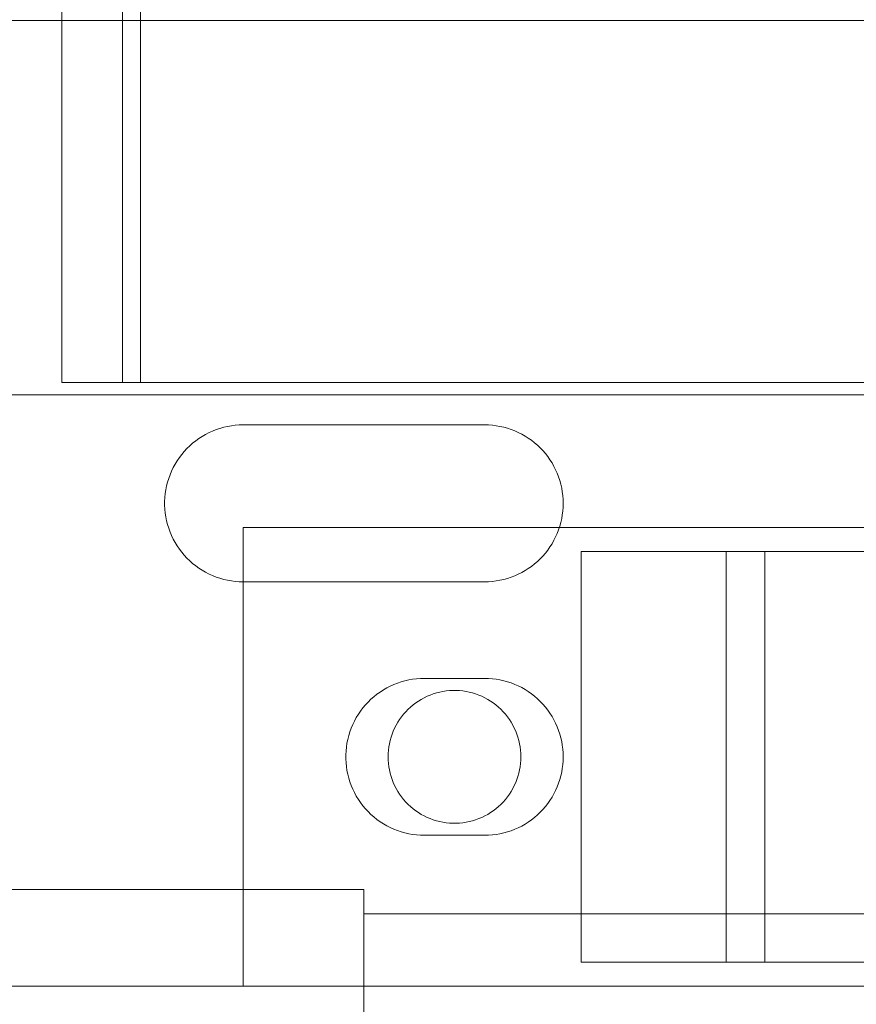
# Model space of a CAD drawing. Header units: millimetres. Extents: x -2233 to 61924, y -68080 to 6847.
# Tile 658 of 1056: x 26662 to 26731, y -17752 to -17670. Entities that reach past the tile are written whole.
import ezdxf

# ---------------------------------------------------------------- set-up
doc = ezdxf.new("R2010")
doc.units = ezdxf.units.MM
doc.layers.add('COTAS_P', color=1, linetype='Continuous', lineweight=0)
doc.layers.add('superior_C05', color=7, linetype='Continuous', lineweight=0)
doc.dimstyles.new('R19_100', dxfattribs={"dimtxt": 250, "dimasz": 150, "dimexe": 150, "dimexo": 80, "dimgap": 100, "dimtad": 1, "dimtih": 1, "dimtoh": 1, "dimdsep": 46, "dimcen": 0.09, "dimadec": 0, "dimazin": 0, "dimtfac": 1, "dimtdec": 4, "dimtofl": 0, "dimtmove": 0, "dimatfit": 3, "dimfxl": 1, "dimtolj": 1, "dimtzin": 0, "dimarcsym": 0})

# ---------------------------------------------------------------- blocks, each defined once
blk = doc.blocks.new('DIM_R28_34')
at = {"layer": 'COTAS_P'}
for p, q in [((24250.067, -17080), (24400.067, -17035)), ((26750.067, -17080), (26600.067, -17035)), ((24250.067, -17980), (24250.067, -17080)), ((24250.067, -17080), (26750.067, -17080)), ((24250.067, -17080), (24400.067, -17125)), ((26750.067, -17080), (26600.067, -17125)), ((26750.067, -17980), (26750.067, -17080))]:
    blk.add_line(p, q, dxfattribs=at)
blk.add_text('2500 P', height=250, dxfattribs=at).set_placement((25500.067, -16980))
blk = doc.blocks.new('DIM_R28_47')
at = {"layer": 'COTAS_P'}
for p, q in [((26095.067, -17655), (26050.067, -17805)), ((26795.067, -17655), (26095.067, -17655)), ((26095.067, -18305), (26095.067, -17655)), ((26095.067, -17655), (26140.067, -17805)), ((26095.067, -18305), (26050.067, -18155)), ((26095.067, -18305), (26140.067, -18155)), ((26795.067, -18305), (26095.067, -18305))]:
    blk.add_line(p, q, dxfattribs=at)
blk.add_text('650 P', height=250, rotation=90, dxfattribs=at).set_placement((25995.067, -17980))

msp = doc.modelspace()

# ---------------------------------------------------------------- linework, layer by layer
at = {"layer": 'superior_C05'}
for p, q in [((26670.067, -17700), (26670.067, -17620)), ((26671.567, -17700), (26671.567, -17620)), ((26665.067, -17700), (26665.067, -17625)), ((26620.067, -17670), (26760.067, -17670)), ((26665.067, -17669.87), (26665.067, -17671.79)), ((26665.067, -17671.79), (26665.067, -17673.681)), ((26665.067, -17673.681), (26665.067, -17675.537)), ((26665.067, -17675.537), (26665.067, -17677.355)), ((26665.067, -17677.355), (26665.067, -17679.13)), ((26665.067, -17679.13), (26665.067, -17680.857)), ((26665.067, -17680.857), (26665.067, -17682.533)), ((26665.067, -17682.533), (26665.067, -17684.152)), ((26665.067, -17684.152), (26665.067, -17685.712)), ((26665.067, -17685.712), (26665.067, -17687.207)), ((26665.067, -17687.207), (26665.067, -17688.635)), ((26665.067, -17688.635), (26665.067, -17689.991)), ((26665.067, -17689.991), (26665.067, -17691.273)), ((26665.067, -17691.273), (26665.067, -17692.478)), ((26665.067, -17692.478), (26665.067, -17693.601)), ((26665.067, -17693.601), (26665.067, -17694.641)), ((26665.067, -17694.641), (26665.067, -17695.595)), ((26665.067, -17695.595), (26665.067, -17696.46)), ((26665.067, -17696.46), (26665.067, -17697.235)), ((26665.067, -17697.235), (26665.067, -17697.917)), ((26665.067, -17697.917), (26665.067, -17698.505)), ((26665.067, -17698.505), (26665.067, -17698.997)), ((26665.067, -17698.997), (26665.067, -17699.392)), ((26665.067, -17699.392), (26665.067, -17699.69)), ((26665.067, -17699.69), (26665.067, -17699.888)), ((26665.067, -17699.888), (26665.067, -17699.988)), ((26665.067, -17700), (26835.067, -17700)), ((26670.067, -17700), (26830.067, -17700)), ((26670.067, -17700), (26671.567, -17700)), ((26660.067, -17701), (26840.067, -17701)), ((26678.78, -17703.629), (26678.464, -17703.701)), ((26679.099, -17703.573), (26678.78, -17703.629)), ((26679.42, -17703.532), (26679.099, -17703.573)), ((26679.743, -17703.508), (26679.42, -17703.532)), ((26680.067, -17703.5), (26679.743, -17703.508)), ((26680.067, -17703.5), (26700.067, -17703.5)), ((26700.067, -17703.5), (26700.386, -17703.508)), ((26700.705, -17703.531), (26700.386, -17703.508)), ((26701.021, -17703.57), (26700.705, -17703.531)), ((26701.336, -17703.625), (26701.021, -17703.57)), ((26701.647, -17703.695), (26701.336, -17703.625)), ((26676.678, -17704.454), (26676.406, -17704.629)), ((26676.959, -17704.292), (26676.678, -17704.454)), ((26677.247, -17704.144), (26676.959, -17704.292)), ((26677.543, -17704.01), (26677.247, -17704.144)), ((26677.844, -17703.892), (26677.543, -17704.01)), ((26678.152, -17703.789), (26677.844, -17703.892)), ((26678.464, -17703.701), (26678.152, -17703.789)), ((26701.954, -17703.78), (26701.647, -17703.695)), ((26702.257, -17703.88), (26701.954, -17703.78)), ((26702.555, -17703.995), (26702.257, -17703.88)), ((26702.847, -17704.124), (26702.555, -17703.995)), ((26703.132, -17704.268), (26702.847, -17704.124)), ((26703.409, -17704.425), (26703.132, -17704.268)), ((26703.679, -17704.595), (26703.409, -17704.425)), ((26675.646, -17705.235), (26675.414, -17705.461)), ((26675.889, -17705.021), (26675.646, -17705.235)), ((26676.143, -17704.819), (26675.889, -17705.021)), ((26676.406, -17704.629), (26676.143, -17704.819)), ((26703.94, -17704.779), (26703.679, -17704.595)), ((26704.191, -17704.975), (26703.94, -17704.779)), ((26704.433, -17705.184), (26704.191, -17704.975)), ((26704.664, -17705.404), (26704.433, -17705.184)), ((26674.986, -17705.947), (26674.79, -17706.206)), ((26675.194, -17705.699), (26674.986, -17705.947)), ((26675.414, -17705.461), (26675.194, -17705.699)), ((26704.884, -17705.635), (26704.664, -17705.404)), ((26705.092, -17705.876), (26704.884, -17705.635)), ((26705.288, -17706.128), (26705.092, -17705.876)), ((26674.438, -17706.75), (26674.283, -17707.035)), ((26674.607, -17706.473), (26674.438, -17706.75)), ((26674.79, -17706.206), (26674.607, -17706.473)), ((26705.472, -17706.389), (26705.288, -17706.128)), ((26705.643, -17706.658), (26705.472, -17706.389)), ((26705.8, -17706.936), (26705.643, -17706.658)), ((26674.017, -17707.625), (26673.906, -17707.93)), ((26674.143, -17707.327), (26674.017, -17707.625)), ((26674.283, -17707.035), (26674.143, -17707.327)), ((26705.943, -17707.221), (26705.8, -17706.936)), ((26706.073, -17707.513), (26705.943, -17707.221)), ((26706.188, -17707.81), (26706.073, -17707.513)), ((26673.81, -17708.24), (26673.73, -17708.554)), ((26673.906, -17707.93), (26673.81, -17708.24)), ((26706.288, -17708.113), (26706.188, -17707.81)), ((26706.373, -17708.421), (26706.288, -17708.113)), ((26706.443, -17708.732), (26706.373, -17708.421)), ((26673.618, -17709.192), (26673.586, -17709.514)), ((26673.666, -17708.871), (26673.618, -17709.192)), ((26673.73, -17708.554), (26673.666, -17708.871)), ((26706.497, -17709.046), (26706.443, -17708.732)), ((26706.536, -17709.363), (26706.497, -17709.046)), ((26673.586, -17709.514), (26673.57, -17709.838)), ((26673.57, -17709.838), (26673.57, -17710.162)), ((26673.57, -17710.162), (26673.586, -17710.486)), ((26706.56, -17709.681), (26706.536, -17709.363)), ((26706.567, -17710), (26706.56, -17709.681)), ((26706.56, -17710.319), (26706.567, -17710)), ((26673.586, -17710.486), (26673.618, -17710.808)), ((26673.618, -17710.808), (26673.666, -17711.129)), ((26706.443, -17711.268), (26706.497, -17710.954)), ((26706.497, -17710.954), (26706.536, -17710.637)), ((26706.536, -17710.637), (26706.56, -17710.319)), ((26673.666, -17711.129), (26673.73, -17711.446)), ((26673.73, -17711.446), (26673.81, -17711.76)), ((26673.81, -17711.76), (26673.906, -17712.07)), ((26706.288, -17711.887), (26706.373, -17711.579)), ((26706.373, -17711.579), (26706.443, -17711.268)), ((26673.906, -17712.07), (26674.017, -17712.375)), ((26674.017, -17712.375), (26674.143, -17712.673)), ((26680.067, -17750), (26680.067, -17712)), ((26680.067, -17712), (26820.067, -17712)), ((26705.943, -17712.779), (26706.073, -17712.487)), ((26706.073, -17712.487), (26706.188, -17712.19)), ((26706.188, -17712.19), (26706.288, -17711.887)), ((26674.143, -17712.673), (26674.283, -17712.965)), ((26674.283, -17712.965), (26674.438, -17713.25)), ((26674.438, -17713.25), (26674.607, -17713.527)), ((26705.472, -17713.611), (26705.643, -17713.342)), ((26705.643, -17713.342), (26705.8, -17713.064)), ((26705.8, -17713.064), (26705.943, -17712.779)), ((26674.607, -17713.527), (26674.79, -17713.794)), ((26674.79, -17713.794), (26674.986, -17714.053)), ((26674.986, -17714.053), (26675.194, -17714.301)), ((26704.884, -17714.365), (26705.092, -17714.124)), ((26705.092, -17714.124), (26705.288, -17713.872)), ((26705.288, -17713.872), (26705.472, -17713.611)), ((26708.067, -17714), (26728.164, -17714)), ((26708.067, -17748), (26708.067, -17714)), ((26708.067, -17714), (26720.067, -17714)), ((26723.277, -17714), (26720.067, -17714)), ((26720.067, -17748), (26720.067, -17714)), ((26723.277, -17748), (26723.277, -17714)), ((26723.277, -17714), (26723.955, -17714)), ((26723.955, -17714), (26724.694, -17714)), ((26724.694, -17714), (26725.491, -17714)), ((26725.491, -17714), (26726.345, -17714)), ((26726.345, -17714), (26727.254, -17714)), ((26727.254, -17714), (26728.215, -17714)), ((26728.164, -17714), (26771.971, -17714)), ((26728.215, -17714), (26729.226, -17714)), ((26729.226, -17714), (26730.285, -17714)), ((26730.285, -17714), (26731.39, -17714)), ((26675.194, -17714.301), (26675.414, -17714.539)), ((26675.414, -17714.539), (26675.646, -17714.765)), ((26675.646, -17714.765), (26675.889, -17714.979)), ((26675.889, -17714.979), (26676.143, -17715.181)), ((26703.94, -17715.221), (26704.191, -17715.025)), ((26704.191, -17715.025), (26704.433, -17714.816)), ((26704.433, -17714.816), (26704.664, -17714.596)), ((26704.664, -17714.596), (26704.884, -17714.365)), ((26676.143, -17715.181), (26676.406, -17715.371)), ((26676.406, -17715.371), (26676.678, -17715.546)), ((26676.678, -17715.546), (26676.959, -17715.708)), ((26676.959, -17715.708), (26677.247, -17715.856)), ((26677.247, -17715.856), (26677.543, -17715.99)), ((26702.555, -17716.005), (26702.847, -17715.876)), ((26702.847, -17715.876), (26703.132, -17715.732)), ((26703.132, -17715.732), (26703.409, -17715.575)), ((26703.409, -17715.575), (26703.679, -17715.405)), ((26703.679, -17715.405), (26703.94, -17715.221)), ((26677.543, -17715.99), (26677.844, -17716.108)), ((26677.844, -17716.108), (26678.152, -17716.211)), ((26678.152, -17716.211), (26678.464, -17716.299)), ((26678.464, -17716.299), (26678.78, -17716.371)), ((26678.78, -17716.371), (26679.099, -17716.427)), ((26679.099, -17716.427), (26679.42, -17716.468)), ((26679.42, -17716.468), (26679.743, -17716.492)), ((26680.067, -17716.5), (26679.743, -17716.492)), ((26700.067, -17716.5), (26680.067, -17716.5)), ((26700.067, -17716.5), (26700.386, -17716.492)), ((26700.386, -17716.492), (26700.705, -17716.469)), ((26700.705, -17716.469), (26701.021, -17716.43)), ((26701.021, -17716.43), (26701.336, -17716.375)), ((26701.336, -17716.375), (26701.647, -17716.305)), ((26701.647, -17716.305), (26701.954, -17716.22)), ((26701.954, -17716.22), (26702.257, -17716.12)), ((26702.257, -17716.12), (26702.555, -17716.005)), ((26693.152, -17724.789), (26692.844, -17724.892)), ((26693.464, -17724.701), (26693.152, -17724.789)), ((26693.78, -17724.629), (26693.464, -17724.701)), ((26694.099, -17724.573), (26693.78, -17724.629)), ((26694.42, -17724.532), (26694.099, -17724.573)), ((26694.743, -17724.508), (26694.42, -17724.532)), ((26695.067, -17724.5), (26694.743, -17724.508)), ((26695.067, -17724.5), (26700.067, -17724.5)), ((26700.067, -17724.5), (26700.386, -17724.508)), ((26700.705, -17724.531), (26700.386, -17724.508)), ((26701.021, -17724.57), (26700.705, -17724.531)), ((26701.336, -17724.625), (26701.021, -17724.57)), ((26701.647, -17724.695), (26701.336, -17724.625)), ((26701.954, -17724.78), (26701.647, -17724.695)), ((26702.257, -17724.88), (26701.954, -17724.78)), ((26691.406, -17725.629), (26691.143, -17725.819)), ((26691.678, -17725.454), (26691.406, -17725.629)), ((26691.959, -17725.292), (26691.678, -17725.454)), ((26692.247, -17725.144), (26691.959, -17725.292)), ((26692.543, -17725.01), (26692.247, -17725.144)), ((26692.844, -17724.892), (26692.543, -17725.01)), ((26696.344, -17725.638), (26696.078, -17725.706)), ((26696.612, -17725.584), (26696.344, -17725.638)), ((26696.884, -17725.543), (26696.612, -17725.584)), ((26697.156, -17725.515), (26696.884, -17725.543)), ((26697.43, -17725.502), (26697.156, -17725.515)), ((26697.705, -17725.502), (26697.43, -17725.502)), ((26697.979, -17725.515), (26697.705, -17725.502)), ((26698.251, -17725.543), (26697.979, -17725.515)), ((26698.523, -17725.584), (26698.251, -17725.543)), ((26698.791, -17725.638), (26698.523, -17725.584)), ((26699.057, -17725.706), (26698.791, -17725.638)), ((26702.555, -17724.995), (26702.257, -17724.88)), ((26702.847, -17725.124), (26702.555, -17724.995)), ((26703.132, -17725.268), (26702.847, -17725.124)), ((26703.409, -17725.425), (26703.132, -17725.268)), ((26703.679, -17725.595), (26703.409, -17725.425)), ((26703.94, -17725.779), (26703.679, -17725.595)), ((26690.414, -17726.461), (26690.194, -17726.699)), ((26690.646, -17726.235), (26690.414, -17726.461)), ((26690.889, -17726.021), (26690.646, -17726.235)), ((26691.143, -17725.819), (26690.889, -17726.021)), ((26694.583, -17726.38), (26694.357, -17726.534)), ((26694.817, -17726.237), (26694.583, -17726.38)), ((26695.058, -17726.106), (26694.817, -17726.237)), ((26695.305, -17725.987), (26695.058, -17726.106)), ((26695.558, -17725.88), (26695.305, -17725.987)), ((26695.816, -17725.786), (26695.558, -17725.88)), ((26696.078, -17725.706), (26695.816, -17725.786)), ((26699.319, -17725.786), (26699.057, -17725.706)), ((26699.577, -17725.88), (26699.319, -17725.786)), ((26699.83, -17725.987), (26699.577, -17725.88)), ((26700.077, -17726.106), (26699.83, -17725.987)), ((26700.317, -17726.237), (26700.077, -17726.106)), ((26700.551, -17726.38), (26700.317, -17726.237)), ((26700.778, -17726.534), (26700.551, -17726.38)), ((26704.191, -17725.975), (26703.94, -17725.779)), ((26704.433, -17726.184), (26704.191, -17725.975)), ((26704.664, -17726.404), (26704.433, -17726.184)), ((26704.884, -17726.635), (26704.664, -17726.404)), ((26689.79, -17727.206), (26689.607, -17727.473)), ((26689.986, -17726.947), (26689.79, -17727.206)), ((26690.194, -17726.699), (26689.986, -17726.947)), ((26693.536, -17727.259), (26693.354, -17727.465)), ((26693.727, -17727.063), (26693.536, -17727.259)), ((26693.928, -17726.876), (26693.727, -17727.063)), ((26694.138, -17726.7), (26693.928, -17726.876)), ((26694.357, -17726.534), (26694.138, -17726.7)), ((26700.997, -17726.7), (26700.778, -17726.534)), ((26701.207, -17726.876), (26700.997, -17726.7)), ((26701.408, -17727.063), (26701.207, -17726.876)), ((26701.599, -17727.259), (26701.408, -17727.063)), ((26701.781, -17727.465), (26701.599, -17727.259)), ((26705.092, -17726.876), (26704.884, -17726.635)), ((26705.288, -17727.128), (26705.092, -17726.876)), ((26705.472, -17727.389), (26705.288, -17727.128)), ((26689.283, -17728.035), (26689.143, -17728.327)), ((26689.438, -17727.75), (26689.283, -17728.035)), ((26689.607, -17727.473), (26689.438, -17727.75)), ((26693.023, -17727.902), (26692.874, -17728.132)), ((26693.183, -17727.679), (26693.023, -17727.902)), ((26693.354, -17727.465), (26693.183, -17727.679)), ((26701.952, -17727.679), (26701.781, -17727.465)), ((26702.112, -17727.902), (26701.952, -17727.679)), ((26702.261, -17728.132), (26702.112, -17727.902)), ((26705.643, -17727.658), (26705.472, -17727.389)), ((26705.8, -17727.936), (26705.643, -17727.658)), ((26705.943, -17728.221), (26705.8, -17727.936)), ((26688.906, -17728.93), (26688.81, -17729.24)), ((26689.017, -17728.625), (26688.906, -17728.93)), ((26689.143, -17728.327), (26689.017, -17728.625)), ((26692.499, -17728.864), (26692.399, -17729.119)), ((26692.612, -17728.614), (26692.499, -17728.864)), ((26692.737, -17728.37), (26692.612, -17728.614)), ((26692.874, -17728.132), (26692.737, -17728.37)), ((26702.398, -17728.37), (26702.261, -17728.132)), ((26702.523, -17728.614), (26702.398, -17728.37)), ((26702.636, -17728.864), (26702.523, -17728.614)), ((26702.736, -17729.119), (26702.636, -17728.864)), ((26706.073, -17728.513), (26705.943, -17728.221)), ((26706.188, -17728.81), (26706.073, -17728.513)), ((26706.288, -17729.113), (26706.188, -17728.81)), ((26688.73, -17729.554), (26688.666, -17729.871)), ((26688.81, -17729.24), (26688.73, -17729.554)), ((26692.238, -17729.643), (26692.177, -17729.91)), ((26692.312, -17729.379), (26692.238, -17729.643)), ((26692.399, -17729.119), (26692.312, -17729.379)), ((26702.823, -17729.379), (26702.736, -17729.119)), ((26702.897, -17729.643), (26702.823, -17729.379)), ((26702.958, -17729.91), (26702.897, -17729.643)), ((26706.373, -17729.421), (26706.288, -17729.113)), ((26706.443, -17729.732), (26706.373, -17729.421)), ((26706.497, -17730.046), (26706.443, -17729.732)), ((26688.586, -17730.514), (26688.57, -17730.838)), ((26688.618, -17730.192), (26688.586, -17730.514)), ((26688.666, -17729.871), (26688.618, -17730.192)), ((26692.095, -17730.452), (26692.074, -17730.726)), ((26692.129, -17730.18), (26692.095, -17730.452)), ((26692.177, -17729.91), (26692.129, -17730.18)), ((26703.006, -17730.18), (26702.958, -17729.91)), ((26703.04, -17730.452), (26703.006, -17730.18)), ((26703.061, -17730.726), (26703.04, -17730.452)), ((26706.536, -17730.363), (26706.497, -17730.046)), ((26706.56, -17730.681), (26706.536, -17730.363)), ((26688.57, -17730.838), (26688.57, -17731.162)), ((26688.57, -17731.162), (26688.586, -17731.486)), ((26692.074, -17730.726), (26692.067, -17731)), ((26692.067, -17731), (26692.074, -17731.274)), ((26692.074, -17731.274), (26692.095, -17731.548)), ((26703.04, -17731.548), (26703.061, -17731.274)), ((26703.067, -17731), (26703.061, -17730.726)), ((26703.067, -17731), (26703.061, -17731.274)), ((26706.536, -17731.637), (26706.56, -17731.319)), ((26706.567, -17731), (26706.56, -17730.681)), ((26706.56, -17731.319), (26706.567, -17731)), ((26688.586, -17731.486), (26688.618, -17731.808)), ((26688.618, -17731.808), (26688.666, -17732.129)), ((26688.666, -17732.129), (26688.73, -17732.446)), ((26692.095, -17731.548), (26692.129, -17731.82)), ((26692.129, -17731.82), (26692.177, -17732.09)), ((26692.177, -17732.09), (26692.238, -17732.357)), ((26702.897, -17732.357), (26702.958, -17732.09)), ((26702.958, -17732.09), (26703.006, -17731.82)), ((26703.006, -17731.82), (26703.04, -17731.548)), ((26706.443, -17732.268), (26706.497, -17731.954)), ((26706.497, -17731.954), (26706.536, -17731.637)), ((26688.73, -17732.446), (26688.81, -17732.76)), ((26688.81, -17732.76), (26688.906, -17733.07)), ((26692.238, -17732.357), (26692.312, -17732.621)), ((26692.312, -17732.621), (26692.399, -17732.881)), ((26692.399, -17732.881), (26692.499, -17733.136)), ((26702.636, -17733.136), (26702.736, -17732.881)), ((26702.736, -17732.881), (26702.823, -17732.621)), ((26702.823, -17732.621), (26702.897, -17732.357)), ((26706.188, -17733.19), (26706.288, -17732.887)), ((26706.288, -17732.887), (26706.373, -17732.579)), ((26706.373, -17732.579), (26706.443, -17732.268)), ((26688.906, -17733.07), (26689.017, -17733.375)), ((26689.017, -17733.375), (26689.143, -17733.673)), ((26689.143, -17733.673), (26689.283, -17733.965)), ((26692.499, -17733.136), (26692.612, -17733.386)), ((26692.612, -17733.386), (26692.737, -17733.63)), ((26692.737, -17733.63), (26692.874, -17733.868)), ((26702.261, -17733.868), (26702.398, -17733.63)), ((26702.398, -17733.63), (26702.523, -17733.386)), ((26702.523, -17733.386), (26702.636, -17733.136)), ((26705.8, -17734.064), (26705.943, -17733.779)), ((26705.943, -17733.779), (26706.073, -17733.487)), ((26706.073, -17733.487), (26706.188, -17733.19)), ((26689.283, -17733.965), (26689.438, -17734.25)), ((26689.438, -17734.25), (26689.607, -17734.527)), ((26689.607, -17734.527), (26689.79, -17734.794)), ((26692.874, -17733.868), (26693.023, -17734.098)), ((26693.023, -17734.098), (26693.183, -17734.321)), ((26693.183, -17734.321), (26693.354, -17734.535)), ((26693.354, -17734.535), (26693.536, -17734.741)), ((26701.599, -17734.741), (26701.781, -17734.535)), ((26701.781, -17734.535), (26701.952, -17734.321)), ((26701.952, -17734.321), (26702.112, -17734.098)), ((26702.112, -17734.098), (26702.261, -17733.868)), ((26705.288, -17734.872), (26705.472, -17734.611)), ((26705.472, -17734.611), (26705.643, -17734.342)), ((26705.643, -17734.342), (26705.8, -17734.064)), ((26689.79, -17734.794), (26689.986, -17735.053)), ((26689.986, -17735.053), (26690.194, -17735.301)), ((26690.194, -17735.301), (26690.414, -17735.539)), ((26693.536, -17734.741), (26693.727, -17734.937)), ((26693.727, -17734.937), (26693.928, -17735.124)), ((26693.928, -17735.124), (26694.138, -17735.3)), ((26694.138, -17735.3), (26694.357, -17735.466)), ((26700.778, -17735.466), (26700.997, -17735.3)), ((26700.997, -17735.3), (26701.207, -17735.124)), ((26701.207, -17735.124), (26701.408, -17734.937)), ((26701.408, -17734.937), (26701.599, -17734.741)), ((26704.664, -17735.596), (26704.884, -17735.365)), ((26704.884, -17735.365), (26705.092, -17735.124)), ((26705.092, -17735.124), (26705.288, -17734.872)), ((26690.414, -17735.539), (26690.646, -17735.765)), ((26690.646, -17735.765), (26690.889, -17735.979)), ((26690.889, -17735.979), (26691.143, -17736.181)), ((26691.143, -17736.181), (26691.406, -17736.371)), ((26694.357, -17735.466), (26694.583, -17735.62)), ((26694.583, -17735.62), (26694.817, -17735.763)), ((26694.817, -17735.763), (26695.058, -17735.894)), ((26695.058, -17735.894), (26695.305, -17736.013)), ((26695.305, -17736.013), (26695.558, -17736.12)), ((26695.558, -17736.12), (26695.816, -17736.214)), ((26695.816, -17736.214), (26696.078, -17736.294)), ((26699.057, -17736.294), (26699.319, -17736.214)), ((26699.319, -17736.214), (26699.577, -17736.12)), ((26699.577, -17736.12), (26699.83, -17736.013)), ((26699.83, -17736.013), (26700.077, -17735.894)), ((26700.077, -17735.894), (26700.317, -17735.763)), ((26700.317, -17735.763), (26700.551, -17735.62)), ((26700.551, -17735.62), (26700.778, -17735.466)), ((26703.679, -17736.405), (26703.94, -17736.221)), ((26703.94, -17736.221), (26704.191, -17736.025)), ((26704.191, -17736.025), (26704.433, -17735.816)), ((26704.433, -17735.816), (26704.664, -17735.596)), ((26691.406, -17736.371), (26691.678, -17736.546)), ((26691.678, -17736.546), (26691.959, -17736.708)), ((26691.959, -17736.708), (26692.247, -17736.856)), ((26692.247, -17736.856), (26692.543, -17736.99)), ((26692.543, -17736.99), (26692.844, -17737.108)), ((26696.078, -17736.294), (26696.344, -17736.362)), ((26696.344, -17736.362), (26696.612, -17736.416)), ((26696.612, -17736.416), (26696.884, -17736.457)), ((26696.884, -17736.457), (26697.156, -17736.485)), ((26697.156, -17736.485), (26697.43, -17736.498)), ((26697.43, -17736.498), (26697.705, -17736.498)), ((26697.705, -17736.498), (26697.979, -17736.485)), ((26697.979, -17736.485), (26698.251, -17736.457)), ((26698.251, -17736.457), (26698.523, -17736.416)), ((26698.523, -17736.416), (26698.791, -17736.362)), ((26698.791, -17736.362), (26699.057, -17736.294)), ((26702.257, -17737.12), (26702.555, -17737.005)), ((26702.555, -17737.005), (26702.847, -17736.876)), ((26702.847, -17736.876), (26703.132, -17736.732)), ((26703.132, -17736.732), (26703.409, -17736.575)), ((26703.409, -17736.575), (26703.679, -17736.405)), ((26692.844, -17737.108), (26693.152, -17737.211)), ((26693.152, -17737.211), (26693.464, -17737.299)), ((26693.464, -17737.299), (26693.78, -17737.371)), ((26693.78, -17737.371), (26694.099, -17737.427)), ((26694.099, -17737.427), (26694.42, -17737.468)), ((26694.42, -17737.468), (26694.743, -17737.492)), ((26695.067, -17737.5), (26694.743, -17737.492)), ((26700.067, -17737.5), (26695.067, -17737.5)), ((26700.067, -17737.5), (26700.386, -17737.492)), ((26700.386, -17737.492), (26700.705, -17737.469)), ((26700.705, -17737.469), (26701.021, -17737.43)), ((26701.021, -17737.43), (26701.336, -17737.375)), ((26701.336, -17737.375), (26701.647, -17737.305)), ((26701.647, -17737.305), (26701.954, -17737.22)), ((26701.954, -17737.22), (26702.257, -17737.12)), ((26630.067, -17742), (26690.067, -17742)), ((26690.067, -17750), (26690.067, -17742)), ((26690.067, -17750), (26690.067, -17744)), ((26690.067, -17744), (26750.067, -17744)), ((26708.067, -17748), (26728.164, -17748)), ((26708.067, -17748), (26720.067, -17748)), ((26720.067, -17748), (26723.277, -17748)), ((26723.277, -17748), (26723.955, -17748)), ((26723.955, -17748), (26724.694, -17748)), ((26724.694, -17748), (26725.491, -17748)), ((26725.491, -17748), (26726.345, -17748)), ((26726.345, -17748), (26727.254, -17748)), ((26727.254, -17748), (26728.215, -17748)), ((26728.164, -17748), (26771.971, -17748)), ((26728.215, -17748), (26729.226, -17748)), ((26729.226, -17748), (26730.285, -17748)), ((26730.285, -17748), (26731.39, -17748)), ((24310.067, -17750), (26690.067, -17750)), ((26620.067, -17750), (26760.067, -17750)), ((26630.067, -17750), (26690.067, -17750)), ((26680.067, -17750), (26820.067, -17750)), ((26690.067, -17775), (26690.067, -17750)), ((26690.067, -17750), (26750.067, -17750))]:
    msp.add_line(p, q, dxfattribs=at)

# ---------------------------------------------------------------- dimensions: what is measured, and where the dimension line sits
at = {"layer": 'COTAS_P'}
for p1, p2, distance, picture, middle in [((24250.067, -17980), (26750.067, -17980), 900, 'DIM_R28_34', (25500.067, -17080)), ((26795.067, -18305), (26795.067, -17655), 700, 'DIM_R28_47', (26095.067, -17980))]:
    dim = msp.add_aligned_dim(p1=p1, p2=p2, distance=distance, text='<> P', dimstyle='R19_100', dxfattribs=at)
    dim.commit()
    dim.dimension.update_dxf_attribs({"geometry": picture, "text_midpoint": middle})

doc.saveas('drawing.dxf')
